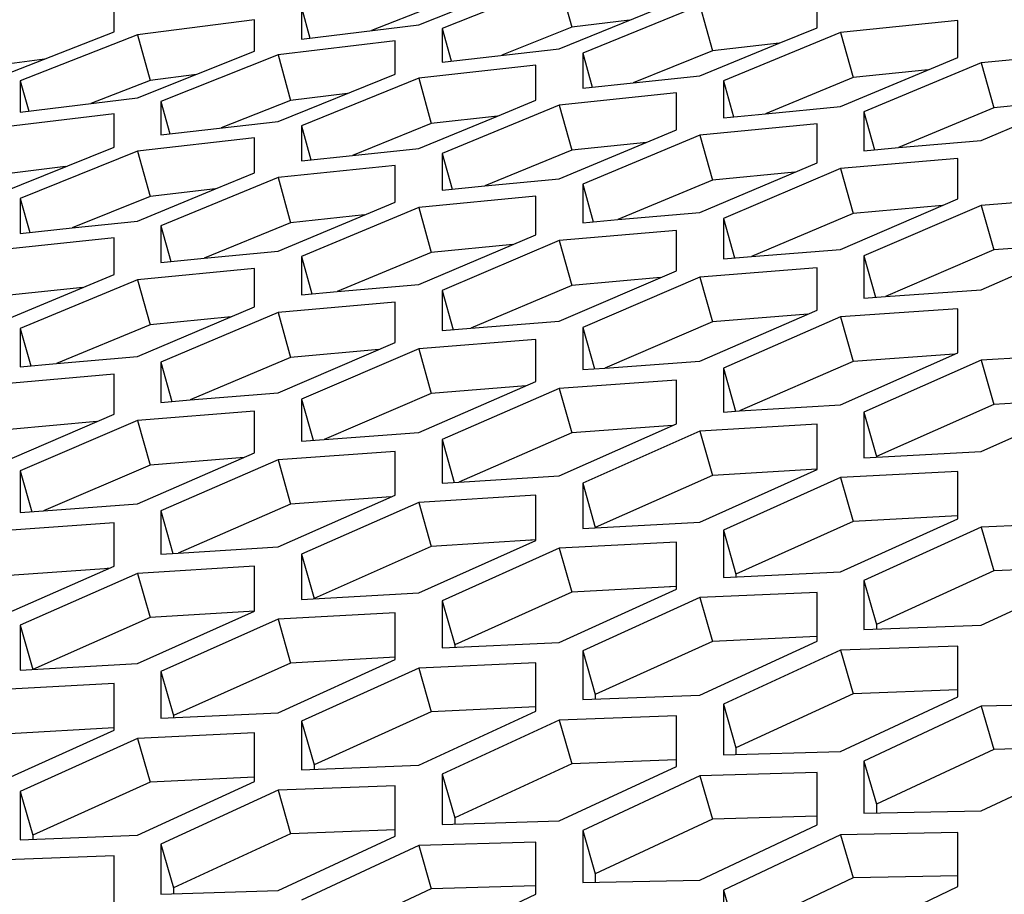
# Model space of a CAD drawing. Header units: millimetres. Extents: x 0 to 420, y 0 to 297.
# Tile 270 of 502: x 239.98 to 242.01, y 249.14 to 250.94. Entities that reach past the tile are written whole.
import ezdxf

# ---------------------------------------------------------------- set-up
doc = ezdxf.new("R2010")
doc.units = ezdxf.units.MM
doc.header["$LTSCALE"] = 23.1
doc.layers.get('0').update_dxf_attribs({"linetype": 'CONTINUOUS'})
doc.layers.add('DIM_PILOTEES', color=7, linetype='CONTINUOUS')
doc.styles.add('TEXTSTYLE_2', font='txt', dxfattribs={"width": 0.97619})
doc.styles.add('TEXTSTYLE_3', font='txt', dxfattribs={"width": 1.071429})
doc.styles.add('TEXTSTYLE_6', font='txt', dxfattribs={"width": 1.178571})
doc.dimstyles.new('DIMSTYLE_1', dxfattribs={"dimtxt": 2.5, "dimasz": 0.1875, "dimexe": 0.125, "dimexo": 0.0625, "dimgap": 1.25, "dimtad": 0, "dimtih": 1, "dimtoh": 1, "dimdsep": 46, "dimtxsty": 'TEXTSTYLE_2', "dimblk": '_FILLED', "dimblk1": '_FILLED', "dimblk2": '_FILLED', "dimcen": 0.09, "dimazin": 2, "dimtfac": 1, "dimtofl": 0, "dimtmove": 0, "dimatfit": 3, "dimldrblk": '_FILLED', "dimfxl": 1, "dimtolj": 1, "dimarcsym": 0})
doc.dimstyles.new('DIMSTYLE_2', dxfattribs={"dimtxt": 2.5, "dimasz": 0.1875, "dimexe": 0.125, "dimexo": 0.0625, "dimgap": 1.25, "dimtad": 0, "dimtih": 1, "dimtoh": 1, "dimdsep": 46, "dimtxsty": 'TEXTSTYLE_3', "dimblk": '_FILLED', "dimblk1": '_FILLED', "dimblk2": '_FILLED', "dimcen": 0.09, "dimazin": 2, "dimtfac": 1, "dimtofl": 0, "dimtmove": 0, "dimatfit": 3, "dimldrblk": '_FILLED', "dimfxl": 1, "dimtolj": 1, "dimarcsym": 0})
doc.dimstyles.new('DIMSTYLE_5', dxfattribs={"dimtxt": 2.5, "dimasz": 0.1875, "dimexe": 0.125, "dimexo": 0.0625, "dimgap": 1.25, "dimtad": 0, "dimtih": 1, "dimtoh": 1, "dimdsep": 46, "dimtxsty": 'TEXTSTYLE_6', "dimblk": '_FILLED', "dimblk1": '_FILLED', "dimblk2": '_FILLED', "dimcen": 0.09, "dimazin": 2, "dimtfac": 1, "dimtofl": 0, "dimtmove": 0, "dimatfit": 3, "dimldrblk": '_FILLED', "dimfxl": 1, "dimtolj": 1, "dimarcsym": 0})

# ---------------------------------------------------------------- blocks, each defined once
blk = doc.blocks.new('_FILLED')
at = {"color": 0, "linetype": 'BYBLOCK'}
blk.add_solid([(0, 0), (-1, 0.167), (-1, -0.167)], dxfattribs=at)
blk = doc.blocks.new('*D0')
at = {"layer": 'DIM_PILOTEES', "color": 2, "linetype": 'CONTINUOUS'}
for p, q in [((218.8808, 254.2086), (215.0951, 254.2086)), ((215.2201, 254.2086), (215.2201, 191.7537)), ((273.8528, 254.2086), (218.8808, 254.2086)), ((215.2201, 129.4471), (215.2201, 186.7537)), ((218.8808, 129.4471), (215.0951, 129.4471)), ((273.8782, 129.4471), (218.8808, 129.4471))]:
    blk.add_line(p, q, dxfattribs=at)
at = {"layer": 'DIM_PILOTEES', "color": 2, "linetype": 'CONTINUOUS', "xscale": 0.1875, "yscale": 0.1875, "zscale": 0.1875}
for p, rotation in [((215.2201, 254.2086), 90), ((215.2201, 129.4471), 270)]:
    blk.add_blockref('_FILLED', p, dxfattribs=dict(at, rotation=rotation))
at = {"layer": 'DIM_PILOTEES', "color": 2, "linetype": 'CONTINUOUS', "insert": (215.2201, 190.5037), "char_height": 2.5, "width": 10.982143, "attachment_point": 2, "line_spacing_factor": 0.9, "style": 'TEXTSTYLE_2'}
blk.add_mtext('{\\ftxt;\\W0.0001;\\H0.0001;\\~}{\\ftxt;\\W2.9285714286;\\H2.5; }{\\ftxt;\\W0.0001;\\H0.0001;\\~}', dxfattribs=at)
blk = doc.blocks.new('*D1')
at = {"layer": 'DIM_PILOTEES', "color": 2, "linetype": 'CONTINUOUS'}
for p, q in [((226.3883, 264.6125), (226.3883, 265.9875)), ((243.2945, 264.6125), (243.2945, 265.9875)), ((226.3883, 265.8625), (225.8883, 265.8625)), ((243.2945, 265.8625), (243.7945, 265.8625)), ((226.3883, 206.2157), (226.3883, 264.6125)), ((243.2945, 226.5584), (243.2945, 264.6125))]:
    blk.add_line(p, q, dxfattribs=at)
at = {"layer": 'DIM_PILOTEES', "color": 2, "linetype": 'CONTINUOUS', "xscale": 0.1875, "yscale": 0.1875, "zscale": 0.1875}
blk.add_blockref('_FILLED', (226.3883, 265.8625), dxfattribs=at)
at = {"layer": 'DIM_PILOTEES', "color": 2, "linetype": 'CONTINUOUS', "xscale": 0.1875, "yscale": 0.1875, "zscale": 0.1875, "rotation": 180}
blk.add_blockref('_FILLED', (243.2945, 265.8625), dxfattribs=at)
at = {"layer": 'DIM_PILOTEES', "color": 2, "linetype": 'CONTINUOUS', "insert": (235.5503, 267.1125), "char_height": 2.5, "width": 8.035714, "attachment_point": 2, "line_spacing_factor": 0.9, "style": 'TEXTSTYLE_3'}
blk.add_mtext('{\\ftxt;\\W0.0001;\\H0.0001;\\~}{\\ftxt;\\W2.1428571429;\\H2.5; }{\\ftxt;\\W0.0001;\\H0.0001;\\~}', dxfattribs=at)
blk = doc.blocks.new('*D8')
at = {"layer": 'DIM_PILOTEES', "color": 2, "linetype": 'CONTINUOUS'}
for p, q in [((226.3883, 276.7141), (226.3883, 278.0891)), ((276.2211, 276.7141), (276.2211, 278.0891)), ((226.3883, 277.9641), (248.9616, 277.9641)), ((276.2211, 277.9641), (257.3545, 277.9641)), ((226.3883, 206.2157), (226.3883, 276.7141)), ((276.2211, 241.6204), (276.2211, 276.7141))]:
    blk.add_line(p, q, dxfattribs=at)
at = {"layer": 'DIM_PILOTEES', "color": 2, "linetype": 'CONTINUOUS', "xscale": 0.1875, "yscale": 0.1875, "zscale": 0.1875, "rotation": 180}
blk.add_blockref('_FILLED', (226.3883, 277.9641), dxfattribs=at)
at = {"layer": 'DIM_PILOTEES', "color": 2, "linetype": 'CONTINUOUS', "xscale": 0.1875, "yscale": 0.1875, "zscale": 0.1875}
blk.add_blockref('_FILLED', (276.2211, 277.9641), dxfattribs=at)
at = {"layer": 'DIM_PILOTEES', "color": 2, "linetype": 'CONTINUOUS', "insert": (253.158, 279.2141), "char_height": 2.5, "width": 8.839286, "attachment_point": 2, "line_spacing_factor": 0.9, "style": 'TEXTSTYLE_6'}
blk.add_mtext('{\\ftxt;\\W0.0001;\\H0.0001;\\~}{\\ftxt;\\W2.3571428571;\\H2.5; }{\\ftxt;\\W0.0001;\\H0.0001;\\~}', dxfattribs=at)

msp = doc.modelspace()

# ---------------------------------------------------------------- linework, layer by layer
at = {"color": 3, "linetype": 'CONTINUOUS'}
for p, q in [((240.7991, 250.9278), (241.0406, 251.024)), ((241.0889, 251.0165), (240.8474, 250.9201)), ((241.6201, 250.922), (241.6201, 250.9947)), ((240.1713, 250.9134), (240.1713, 250.9749)), ((240.5576, 250.9635), (240.5576, 250.8984)), ((241.0889, 250.8786), (241.3304, 250.9764)), ((241.3787, 250.9678), (241.1372, 250.8697)), ((240.461, 250.9384), (240.2196, 250.9072)), ((240.461, 250.8733), (240.461, 250.9384)), ((240.5576, 250.8984), (240.7991, 250.9278)), ((240.8474, 250.9201), (240.8474, 250.8512)), ((241.5422, 250.8899), (241.6201, 250.922)), ((241.9099, 250.937), (241.6684, 250.9122)), ((241.9099, 250.8605), (241.9099, 250.937)), ((239.9298, 250.819), (240.1713, 250.9134)), ((240.2196, 250.9072), (239.9781, 250.8125)), ((241.6684, 250.9122), (241.427, 250.8125)), ((240.7508, 250.895), (240.5093, 250.8659)), ((240.7508, 250.8262), (240.7508, 250.895)), ((241.3787, 250.8225), (241.5422, 250.8899)), ((240.2196, 250.7772), (240.461, 250.8733)), ((240.5093, 250.8659), (240.2679, 250.7696)), ((240.8474, 250.8512), (241.0889, 250.8786)), ((241.1372, 250.8697), (241.1372, 250.7972)), ((241.6684, 250.7595), (241.9099, 250.8605)), ((242.1997, 250.8724), (241.9582, 250.8496)), ((241.0406, 250.8447), (240.7991, 250.8177)), ((241.0406, 250.7723), (241.0406, 250.8447)), ((241.9582, 250.8496), (241.7167, 250.7483)), ((240.5093, 250.7285), (240.7508, 250.8262)), ((241.2412, 250.8082), (241.3787, 250.8225)), ((239.9781, 250.8125), (239.9781, 250.7476)), ((240.7991, 250.8177), (240.5576, 250.7197)), ((241.1372, 250.7972), (241.2412, 250.8082)), ((241.427, 250.8125), (241.427, 250.7363)), ((241.3304, 250.7876), (241.0889, 250.7626)), ((241.3304, 250.7114), (241.3304, 250.7876)), ((241.9582, 250.6895), (242.1997, 250.7922)), ((239.9781, 250.7476), (240.2196, 250.7772)), ((240.2679, 250.7696), (240.2679, 250.701)), ((241.0889, 250.7626), (240.8474, 250.663)), ((240.9613, 250.7397), (241.0406, 250.7723)), ((241.5137, 250.7447), (241.6684, 250.7595)), ((240.1713, 250.7445), (239.9298, 250.7152)), ((240.1713, 250.676), (240.1713, 250.7445)), ((240.7991, 250.673), (240.9613, 250.7397)), ((241.427, 250.7363), (241.5137, 250.7447)), ((241.7167, 250.7483), (241.7167, 250.6684)), ((240.2679, 250.701), (240.5093, 250.7285)), ((240.5576, 250.7197), (240.5576, 250.6475)), ((241.6201, 250.7235), (241.3787, 250.7006)), ((241.6201, 250.6436), (241.6201, 250.7235)), ((241.0889, 250.6105), (241.3304, 250.7114)), ((241.3787, 250.7006), (241.1372, 250.5994)), ((240.461, 250.6947), (240.2196, 250.6675)), ((240.461, 250.6226), (240.461, 250.6947)), ((241.7878, 250.6747), (241.9582, 250.6895)), ((239.9298, 250.5784), (240.1713, 250.676)), ((240.2196, 250.6675), (239.9781, 250.5697)), ((240.5576, 250.6475), (240.663, 250.6587)), ((240.663, 250.6587), (240.7991, 250.673)), ((240.8474, 250.663), (240.8474, 250.5871)), ((241.7167, 250.6684), (241.7878, 250.6747)), ((240.7508, 250.6381), (240.5093, 250.613)), ((240.7508, 250.5623), (240.7508, 250.6381)), ((241.3787, 250.5411), (241.6201, 250.6436)), ((241.9099, 250.6525), (241.6684, 250.6316)), ((241.9099, 250.5689), (241.9099, 250.6525)), ((240.3804, 250.5895), (240.461, 250.6226)), ((241.6684, 250.6316), (241.427, 250.5289)), ((240.5093, 250.613), (240.2679, 250.5136)), ((240.8474, 250.5871), (240.9355, 250.5957)), ((240.9355, 250.5957), (241.0889, 250.6105)), ((241.1372, 250.5994), (241.1372, 250.5198)), ((240.2196, 250.5234), (240.3804, 250.5895)), ((239.9781, 250.5697), (239.9781, 250.4978)), ((240.5093, 250.4615), (240.7508, 250.5623)), ((241.0406, 250.5746), (240.7991, 250.5515)), ((241.0406, 250.4951), (241.0406, 250.5746)), ((241.6684, 250.4648), (241.9099, 250.5689)), ((241.9582, 250.5558), (241.7167, 250.4514)), ((242.1997, 250.5745), (241.9582, 250.5558)), ((240.7991, 250.5515), (240.5576, 250.4505)), ((241.2095, 250.5263), (241.3787, 250.5411)), ((240.0848, 250.5092), (240.2196, 250.5234)), ((241.1372, 250.5198), (241.2095, 250.5263)), ((241.427, 250.5289), (241.427, 250.4456)), ((239.9781, 250.4978), (240.0848, 250.5092)), ((240.2679, 250.5136), (240.2679, 250.438)), ((240.7991, 250.3927), (241.0406, 250.4951)), ((241.3304, 250.5042), (241.0889, 250.4832)), ((241.3304, 250.421), (241.3304, 250.5042)), ((240.1713, 250.4887), (239.9298, 250.4634)), ((240.1713, 250.4131), (240.1713, 250.4887)), ((241.0889, 250.4832), (240.8474, 250.3806)), ((241.9582, 250.3816), (242.1997, 250.4872)), ((240.3572, 250.4468), (240.5093, 250.4615)), ((241.4848, 250.4503), (241.6684, 250.4648)), ((240.2679, 250.438), (240.3572, 250.4468)), ((240.5576, 250.4505), (240.5576, 250.3713)), ((241.427, 250.4456), (241.4848, 250.4503)), ((241.7167, 250.4514), (241.7167, 250.3645)), ((239.9298, 250.3125), (240.1713, 250.4131)), ((240.461, 250.4257), (240.2196, 250.4025)), ((240.461, 250.3465), (240.461, 250.4257)), ((241.0889, 250.317), (241.3304, 250.421)), ((241.6201, 250.4268), (241.3787, 250.4079)), ((241.6201, 250.3399), (241.6201, 250.4268)), ((240.2196, 250.4025), (239.9781, 250.3017)), ((240.6312, 250.3779), (240.7991, 250.3927)), ((241.3787, 250.4079), (241.1372, 250.3038)), ((240.5576, 250.3713), (240.6312, 250.3779)), ((240.8474, 250.3806), (240.8474, 250.2977)), ((241.7614, 250.3677), (241.9582, 250.3816)), ((240.7508, 250.3559), (240.5093, 250.3347)), ((240.7508, 250.273), (240.7508, 250.3559)), ((241.7167, 250.3645), (241.7614, 250.3677)), ((240.2196, 250.2443), (240.461, 250.3465)), ((240.5093, 250.3347), (240.2679, 250.2323)), ((241.3787, 250.2344), (241.6201, 250.3399)), ((241.9099, 250.3425), (241.6684, 250.3257)), ((241.9099, 250.2519), (241.9099, 250.3425)), ((240.9065, 250.3025), (241.0889, 250.317)), ((241.6684, 250.3257), (241.427, 250.22)), ((239.9781, 250.3017), (239.9781, 250.2227)), ((240.8474, 250.2977), (240.9065, 250.3025)), ((241.1372, 250.3038), (241.1372, 250.2172)), ((240.5093, 250.1693), (240.7508, 250.273)), ((241.0406, 250.2791), (240.7991, 250.2601)), ((241.0406, 250.1926), (241.0406, 250.2791)), ((240.7991, 250.2601), (240.5576, 250.1561)), ((241.6684, 250.1449), (241.9099, 250.2519)), ((242.1997, 250.2512), (241.9582, 250.2366)), ((240.0529, 250.2295), (240.2196, 250.2443)), ((240.2679, 250.2323), (240.2679, 250.1497)), ((241.1829, 250.2205), (241.3787, 250.2344)), ((241.9582, 250.2366), (241.7167, 250.1293)), ((239.9781, 250.2227), (240.0529, 250.2295)), ((241.1372, 250.2172), (241.1829, 250.2205)), ((241.427, 250.22), (241.427, 250.1297)), ((240.1713, 250.2076), (239.9298, 250.1863)), ((240.1713, 250.1251), (240.1713, 250.2076)), ((240.7991, 250.0873), (241.0406, 250.1926)), ((241.3304, 250.1955), (241.0889, 250.1785)), ((241.3304, 250.1053), (241.3304, 250.1955)), ((240.3281, 250.1547), (240.5093, 250.1693)), ((241.0889, 250.1785), (240.8474, 250.073)), ((240.2679, 250.1497), (240.3281, 250.1547)), ((240.5576, 250.1561), (240.5576, 250.0699)), ((241.9582, 250.0484), (242.1997, 250.157)), ((240.461, 250.1315), (240.2196, 250.1123)), ((240.461, 250.0453), (240.461, 250.1315)), ((241.427, 250.1297), (241.4604, 250.1319)), ((241.4604, 250.1319), (241.6684, 250.1449)), ((241.7167, 250.1293), (241.7167, 250.0354)), ((239.9298, 250.0215), (240.1713, 250.1251)), ((240.2196, 250.1123), (239.9781, 250.0084)), ((241.0889, 249.9985), (241.3304, 250.1053)), ((241.3787, 250.0901), (241.1372, 249.983)), ((241.6201, 250.1049), (241.3787, 250.0901)), ((241.6201, 250.0111), (241.6201, 250.1049)), ((240.5576, 250.0699), (240.6045, 250.0733)), ((240.6045, 250.0733), (240.7991, 250.0873)), ((240.8474, 250.073), (240.8474, 249.9831)), ((240.7508, 250.0485), (240.5093, 250.0314)), ((240.7508, 249.9587), (240.7508, 250.0485)), ((241.7167, 250.0354), (241.9582, 250.0484)), ((240.2196, 249.9402), (240.461, 250.0453)), ((240.5093, 250.0314), (240.2679, 249.926)), ((239.9781, 250.0084), (239.9781, 249.9226)), ((241.3787, 249.9027), (241.6201, 250.0111)), ((241.9099, 250.0074), (241.6684, 249.9947)), ((241.9099, 249.9099), (241.9099, 250.0074)), ((240.882, 249.9853), (241.0889, 249.9985)), ((241.6684, 249.9947), (241.427, 249.886)), ((240.8474, 249.9831), (240.882, 249.9853)), ((241.1372, 249.983), (241.1372, 249.8894)), ((240.5093, 249.852), (240.7508, 249.9587)), ((241.0406, 249.9586), (240.7991, 249.9436)), ((241.0406, 249.8651), (241.0406, 249.9586)), ((239.9781, 249.9226), (240.0261, 249.9261)), ((240.0261, 249.9261), (240.2196, 249.9402)), ((240.2679, 249.926), (240.2679, 249.8365)), ((240.7991, 249.9436), (240.5576, 249.8366)), ((241.6684, 249.8), (241.9099, 249.9099)), ((240.1713, 249.9015), (239.9298, 249.8842)), ((240.1713, 249.812), (240.1713, 249.9015)), ((241.1372, 249.8894), (241.3787, 249.9027)), ((241.427, 249.886), (241.427, 249.7889)), ((241.9582, 249.8923), (241.7167, 249.7822)), ((242.1997, 249.9029), (241.9582, 249.8923)), ((240.7991, 249.7569), (241.0406, 249.8651)), ((240.3035, 249.8388), (240.5093, 249.852)), ((241.0889, 249.8489), (240.8474, 249.7404)), ((241.3304, 249.8618), (241.0889, 249.8489)), ((241.3304, 249.7647), (241.3304, 249.8618)), ((240.2679, 249.8365), (240.3035, 249.8388)), ((240.5576, 249.8366), (240.5576, 249.7435)), ((239.9298, 249.7056), (240.1713, 249.812)), ((240.461, 249.8123), (240.2196, 249.797)), ((240.461, 249.7192), (240.461, 249.8123)), ((240.2196, 249.797), (239.9781, 249.6903)), ((241.427, 249.7889), (241.6684, 249.8)), ((241.9582, 249.6904), (242.1997, 249.8018)), ((241.0889, 249.655), (241.3304, 249.7647)), ((241.7167, 249.7822), (241.7167, 249.6814)), ((240.5576, 249.7435), (240.7991, 249.7569)), ((241.3787, 249.7472), (241.1372, 249.6373)), ((241.6201, 249.758), (241.3787, 249.7472)), ((241.6201, 249.6573), (241.6201, 249.758)), ((240.8474, 249.7404), (240.8474, 249.6436)), ((240.2196, 249.6112), (240.461, 249.7192)), ((240.5093, 249.703), (240.2679, 249.5948)), ((240.7508, 249.7161), (240.5093, 249.703)), ((240.7508, 249.6194), (240.7508, 249.7161)), ((239.9781, 249.6903), (239.9781, 249.5976)), ((241.7167, 249.6814), (241.9582, 249.6904)), ((240.8474, 249.6436), (241.0889, 249.655)), ((241.3787, 249.5461), (241.6201, 249.6573)), ((241.9099, 249.6474), (241.6684, 249.6387)), ((241.9099, 249.543), (241.9099, 249.6474)), ((241.1372, 249.6373), (241.1372, 249.5369)), ((241.6684, 249.6387), (241.427, 249.5273)), ((239.9781, 249.5976), (240.2196, 249.6112)), ((240.5093, 249.5099), (240.7508, 249.6194)), ((240.7991, 249.6021), (240.5576, 249.4924)), ((241.0406, 249.6131), (240.7991, 249.6021)), ((241.0406, 249.5128), (241.0406, 249.6131)), ((240.2679, 249.5948), (240.2679, 249.4984)), ((240.1713, 249.5705), (239.9298, 249.5572)), ((240.1713, 249.4742), (240.1713, 249.5705)), ((241.1372, 249.5369), (241.3787, 249.5461)), ((241.6684, 249.4303), (241.9099, 249.543)), ((241.427, 249.5273), (241.427, 249.4232)), ((241.9582, 249.5233), (241.7167, 249.4103)), ((242.1997, 249.5298), (241.9582, 249.5233)), ((240.2679, 249.4984), (240.5093, 249.5099)), ((240.7991, 249.4018), (241.0406, 249.5128)), ((241.3304, 249.5032), (241.0889, 249.4944)), ((241.3304, 249.3993), (241.3304, 249.5032)), ((240.5576, 249.4924), (240.5576, 249.3924)), ((241.0889, 249.4944), (240.8474, 249.3831)), ((239.9298, 249.3649), (240.1713, 249.4742)), ((240.461, 249.4682), (240.2196, 249.457)), ((240.461, 249.3683), (240.461, 249.4682)), ((240.2196, 249.457), (239.9781, 249.3475)), ((241.427, 249.4232), (241.6684, 249.4303)), ((241.9582, 249.3076), (242.1997, 249.4218)), ((240.5576, 249.3924), (240.7991, 249.4018)), ((241.0889, 249.2868), (241.3304, 249.3993)), ((241.7167, 249.4103), (241.7167, 249.3027)), ((240.8474, 249.3831), (240.8474, 249.2795)), ((241.3787, 249.3797), (241.1372, 249.267)), ((241.6201, 249.3864), (241.3787, 249.3797)), ((241.6201, 249.2789), (241.6201, 249.3864)), ((240.2196, 249.2575), (240.461, 249.3683)), ((240.7508, 249.3591), (240.5093, 249.35)), ((240.7508, 249.2556), (240.7508, 249.3591)), ((239.9781, 249.3475), (239.9781, 249.2479)), ((240.5093, 249.35), (240.2679, 249.239)), ((241.7167, 249.3027), (241.9582, 249.3076)), ((240.8474, 249.2795), (241.0889, 249.2868)), ((241.3787, 249.1649), (241.6201, 249.2789)), ((239.9781, 249.2479), (240.2196, 249.2575)), ((241.1372, 249.267), (241.1372, 249.1598)), ((241.6684, 249.2581), (241.427, 249.1439)), ((241.9099, 249.2627), (241.6684, 249.2581)), ((241.9099, 249.1515), (241.9099, 249.2627)), ((240.2679, 249.239), (240.2679, 249.1358)), ((240.5093, 249.1433), (240.7508, 249.2556)), ((240.7991, 249.2361), (240.5576, 249.1236)), ((241.0406, 249.2431), (240.7991, 249.2361)), ((241.0406, 249.1359), (241.0406, 249.2431)), ((240.1713, 249.215), (239.9298, 249.2057)), ((240.1713, 249.1119), (240.1713, 249.215)), ((241.1372, 249.1598), (241.3787, 249.1649)), ((240.2679, 249.1358), (240.5093, 249.1433)), ((240.7991, 249.0222), (241.0406, 249.1359)), ((241.427, 249.1439), (241.427, 249.0331)), ((241.6684, 249.0361), (241.9099, 249.1515))]:
    msp.add_line(p, q, dxfattribs=at)
at = {"color": 7, "linetype": 'CONTINUOUS'}
for p, q in [((241.0889, 251.0165), (241.1148, 250.9228)), ((240.5576, 250.9635), (240.575, 250.9005)), ((240.825, 250.9643), (240.7017, 250.916)), ((241.3787, 250.9678), (241.4045, 250.8744)), ((240.8474, 250.9201), (240.8659, 250.8534)), ((241.1148, 250.9228), (240.9704, 250.8653)), ((241.2334, 250.9372), (241.1148, 250.9228)), ((240.2196, 250.9072), (240.2454, 250.8132)), ((241.6684, 250.9122), (241.6943, 250.8191)), ((241.5422, 250.8899), (241.4045, 250.8744)), ((240.5093, 250.8659), (240.5352, 250.7722)), ((241.1372, 250.8697), (241.1567, 250.7993)), ((241.4045, 250.8744), (241.2412, 250.8082)), ((240.0277, 250.8574), (239.9557, 250.8474)), ((241.9582, 250.8496), (241.9841, 250.7569)), ((240.3413, 250.8257), (240.2454, 250.8132)), ((241.6943, 250.8191), (241.5137, 250.7447)), ((241.8493, 250.8352), (241.6943, 250.8191)), ((239.9781, 250.8125), (239.9954, 250.7498)), ((240.2454, 250.8132), (240.1237, 250.7655)), ((240.7991, 250.8177), (240.825, 250.7243)), ((241.427, 250.8125), (241.4476, 250.7383)), ((240.6523, 250.7864), (240.5352, 250.7722)), ((240.2679, 250.7696), (240.2862, 250.7031)), ((240.5352, 250.7722), (240.3923, 250.7153)), ((241.0889, 250.7626), (241.1148, 250.6695)), ((242.1549, 250.7731), (241.9841, 250.7569)), ((240.9613, 250.7397), (240.825, 250.7243)), ((241.7167, 250.7483), (241.7385, 250.6703)), ((241.9841, 250.7569), (241.7878, 250.6747)), ((240.5576, 250.7197), (240.5771, 250.6496)), ((240.825, 250.7243), (240.663, 250.6587)), ((241.3787, 250.7006), (241.4045, 250.6079)), ((241.2685, 250.6856), (241.1148, 250.6695)), ((240.2196, 250.6675), (240.2454, 250.5741)), ((240.8474, 250.663), (240.868, 250.5891)), ((241.1148, 250.6695), (240.9355, 250.5957)), ((240.0713, 250.6356), (239.9557, 250.6215)), ((241.5741, 250.6241), (241.4045, 250.6079)), ((241.6684, 250.6316), (241.6943, 250.5393)), ((240.5093, 250.613), (240.5352, 250.5199)), ((241.1372, 250.5994), (241.1589, 250.5218)), ((241.4045, 250.6079), (241.2095, 250.5263)), ((240.3804, 250.5895), (240.2454, 250.5741)), ((239.9781, 250.5697), (239.9975, 250.4999)), ((240.2454, 250.5741), (240.0848, 250.5092)), ((241.8783, 250.5553), (241.6943, 250.5393)), ((241.9582, 250.5558), (241.9841, 250.4638)), ((240.6876, 250.5359), (240.5352, 250.5199)), ((240.7991, 250.5515), (240.825, 250.4588)), ((241.6943, 250.5393), (241.4848, 250.4503)), ((240.5352, 250.5199), (240.3572, 250.4468)), ((241.427, 250.5289), (241.4498, 250.4474)), ((240.2679, 250.5136), (240.2883, 250.44)), ((240.9933, 250.475), (240.825, 250.4588)), ((241.0889, 250.4832), (241.1148, 250.3909)), ((242.1814, 250.4792), (241.9841, 250.4638)), ((240.825, 250.4588), (240.6312, 250.3779)), ((241.9841, 250.4638), (241.7613, 250.3677)), ((240.5576, 250.4505), (240.5792, 250.3732)), ((241.7167, 250.4514), (241.7408, 250.3662)), ((240.2196, 250.4025), (240.2454, 250.3098)), ((241.2976, 250.4069), (241.1148, 250.3909)), ((241.3787, 250.4079), (241.4045, 250.316)), ((240.1067, 250.3863), (239.9557, 250.3703)), ((240.8474, 250.3806), (240.8702, 250.2995)), ((241.1148, 250.3909), (240.9065, 250.3025)), ((240.5093, 250.3347), (240.5352, 250.2424)), ((241.6007, 250.3314), (241.4045, 250.316)), ((240.4125, 250.326), (240.2454, 250.3098)), ((241.4045, 250.316), (241.1829, 250.2205)), ((241.6684, 250.3257), (241.6943, 250.2342)), ((239.9781, 250.3017), (239.9996, 250.2247)), ((240.2454, 250.3098), (240.0529, 250.2295)), ((241.1372, 250.3038), (241.1611, 250.2189)), ((240.7168, 250.2584), (240.5352, 250.2424)), ((240.7991, 250.2601), (240.825, 250.1681)), ((240.2679, 250.2323), (240.2905, 250.1516)), ((240.5352, 250.2424), (240.3281, 250.1547)), ((241.6943, 250.2342), (241.4604, 250.1319)), ((241.9028, 250.2488), (241.6943, 250.2342)), ((241.9582, 250.2366), (241.9841, 250.1455)), ((241.427, 250.22), (241.4521, 250.1313)), ((241.02, 250.1837), (240.825, 250.1681)), ((241.0889, 250.1785), (241.1148, 250.087)), ((240.5576, 250.1561), (240.5814, 250.0716)), ((240.825, 250.1681), (240.6045, 250.0733)), ((242.1996, 250.1587), (241.9841, 250.1455)), ((241.7167, 250.1293), (241.7426, 250.0383)), ((241.9841, 250.1455), (241.7426, 250.0383)), ((240.1361, 250.11), (239.9557, 250.0939)), ((240.2196, 250.1123), (240.2454, 250.0203)), ((241.3222, 250.1017), (241.1148, 250.087)), ((241.3787, 250.0901), (241.4045, 249.9989)), ((240.8474, 250.073), (240.8724, 249.9847)), ((241.1148, 250.087), (240.8819, 249.9853)), ((240.4393, 250.0359), (240.2454, 250.0203)), ((240.5093, 250.0314), (240.5352, 249.9398)), ((241.7426, 250.0383), (241.7426, 250.0368)), ((239.9781, 250.0084), (240.0018, 249.9243)), ((240.2454, 250.0203), (240.0261, 249.9261)), ((241.6201, 250.0123), (241.4045, 249.9989)), ((241.4045, 249.9989), (241.1631, 249.892)), ((241.6684, 249.9947), (241.6943, 249.904)), ((241.1372, 249.983), (241.1631, 249.892)), ((240.7415, 249.9546), (240.5352, 249.9398)), ((240.2679, 249.926), (240.2927, 249.8381)), ((240.5352, 249.9398), (240.3035, 249.8388)), ((240.7991, 249.9436), (240.825, 249.8524)), ((241.9096, 249.9155), (241.6943, 249.904)), ((241.1631, 249.892), (241.1631, 249.8909)), ((241.427, 249.886), (241.4528, 249.7955)), ((241.6943, 249.904), (241.4528, 249.7955)), ((241.9582, 249.8923), (241.9841, 249.8021)), ((241.0405, 249.866), (240.825, 249.8524)), ((241.0405, 249.866), (241.0262, 249.8651)), ((240.825, 249.8524), (240.5835, 249.7456)), ((241.0889, 249.8489), (241.1148, 249.7582)), ((240.5576, 249.8366), (240.5835, 249.7456)), ((240.1609, 249.8075), (239.9557, 249.7926)), ((240.1609, 249.8075), (240.1569, 249.8072)), ((242.1993, 249.8117), (241.9841, 249.8021)), ((240.2196, 249.797), (240.2454, 249.7059)), ((241.4528, 249.7955), (241.4528, 249.7901)), ((241.9841, 249.8021), (241.7426, 249.6921)), ((241.3301, 249.7698), (241.1148, 249.7582)), ((241.3301, 249.7698), (241.316, 249.7691)), ((241.7167, 249.7822), (241.7426, 249.6921)), ((240.5835, 249.7456), (240.5835, 249.745)), ((241.1148, 249.7582), (240.8733, 249.6498)), ((241.3787, 249.7472), (241.4045, 249.657)), ((240.8474, 249.7404), (240.8733, 249.6498)), ((240.2454, 249.7059), (240.004, 249.5993)), ((240.461, 249.7196), (240.2454, 249.7059)), ((240.5093, 249.703), (240.5352, 249.6123)), ((239.9781, 249.6903), (240.004, 249.5993)), ((241.7426, 249.6921), (241.7426, 249.6824)), ((241.6197, 249.6668), (241.4045, 249.657)), ((240.8733, 249.6498), (240.8733, 249.6449)), ((241.4045, 249.657), (241.1631, 249.5472)), ((240.7506, 249.6242), (240.5352, 249.6123)), ((241.1372, 249.6373), (241.1631, 249.5472)), ((241.6684, 249.6387), (241.6943, 249.5489)), ((240.5352, 249.6123), (240.2937, 249.5042)), ((240.7991, 249.6021), (240.825, 249.5119)), ((240.2679, 249.5948), (240.2937, 249.5042)), ((241.1631, 249.5472), (241.1631, 249.5379)), ((241.6943, 249.5489), (241.4528, 249.4376)), ((241.9094, 249.5568), (241.6943, 249.5489)), ((241.0402, 249.5218), (240.825, 249.5119)), ((241.427, 249.5273), (241.4528, 249.4376)), ((241.9582, 249.5233), (241.9841, 249.434)), ((240.2937, 249.5042), (240.2937, 249.4997)), ((240.825, 249.5119), (240.5835, 249.4023)), ((240.5576, 249.4924), (240.5835, 249.4023)), ((241.0889, 249.4944), (241.1148, 249.4046)), ((240.171, 249.4785), (239.9557, 249.4665)), ((240.2196, 249.457), (240.2454, 249.3668)), ((242.1997, 249.4399), (241.9841, 249.434)), ((241.4528, 249.4376), (241.4528, 249.424)), ((241.9841, 249.434), (241.7426, 249.3212)), ((240.5835, 249.4023), (240.5835, 249.3934)), ((241.1148, 249.4046), (240.8733, 249.2935)), ((241.3299, 249.4126), (241.1148, 249.4046)), ((241.7167, 249.4103), (241.7426, 249.3212)), ((240.8474, 249.3831), (240.8733, 249.2935)), ((241.3787, 249.3797), (241.4045, 249.2904)), ((240.2454, 249.3668), (240.004, 249.2574)), ((240.4606, 249.3769), (240.2454, 249.3668)), ((239.9781, 249.3475), (240.004, 249.2574)), ((240.5093, 249.35), (240.5352, 249.2602)), ((241.7426, 249.3212), (241.7426, 249.3032)), ((241.6201, 249.2965), (241.4045, 249.2904)), ((240.8733, 249.2935), (240.8733, 249.2803)), ((241.4045, 249.2904), (241.1631, 249.1778)), ((240.004, 249.2574), (240.004, 249.249)), ((240.5352, 249.2602), (240.2937, 249.1493)), ((240.7503, 249.2685), (240.5352, 249.2602)), ((241.1372, 249.267), (241.1631, 249.1778)), ((241.6684, 249.2581), (241.6943, 249.1693)), ((240.2679, 249.239), (240.2937, 249.1493)), ((240.7991, 249.2361), (240.825, 249.1468)), ((241.1631, 249.1778), (241.1631, 249.1603)), ((241.6943, 249.1693), (241.4528, 249.0552)), ((241.9099, 249.1736), (241.6943, 249.1693)), ((240.2937, 249.1493), (240.2937, 249.1366)), ((240.825, 249.1468), (240.5835, 249.0344)), ((241.0406, 249.1532), (240.825, 249.1468)), ((241.427, 249.1439), (241.4528, 249.0552))]:
    msp.add_line(p, q, dxfattribs=at)

# ---------------------------------------------------------------- dimensions: what is measured, and where the dimension line sits
at = {"layer": 'DIM_PILOTEES', "color": 2, "linetype": 'CONTINUOUS'}
for base, p1, p2, angle, text, dimstyle, picture, middle in [((226.3883, 277.9641), (276.2211, 241.5579), (226.3883, 206.1532), 180, '{\\ftxt;\\W0.0001;\\H0.0001;\\~}{\\ftxt;\\W2.3571428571;\\H2.5; }{\\ftxt;\\W0.0001;\\H0.0001;\\~}', 'DIMSTYLE_5', '*D8', (250.2116, 276.7141)), ((226.3883, 265.8625), (243.2945, 226.4959), (226.3883, 206.1532), 180, '{\\ftxt;\\W0.0001;\\H0.0001;\\~}{\\ftxt;\\W2.1428571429;\\H2.5; }{\\ftxt;\\W0.0001;\\H0.0001;\\~}', 'DIMSTYLE_2', '*D1', (232.8717, 264.6125)), ((215.2201, 254.2086), (273.9407, 129.4471), (273.9153, 254.2086), 90, '{\\ftxt;\\W0.0001;\\H0.0001;\\~}{\\ftxt;\\W2.9285714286;\\H2.5; }{\\ftxt;\\W0.0001;\\H0.0001;\\~}', 'DIMSTYLE_1', '*D0', (211.5594, 188.0037))]:
    dim = msp.add_linear_dim(base=base, p1=p1, p2=p2, angle=angle, text=text, dimstyle=dimstyle, dxfattribs=at)
    dim.commit()
    dim.dimension.update_dxf_attribs({"geometry": picture, "text_midpoint": middle, "dimtype": 160})

doc.saveas('drawing.dxf')
